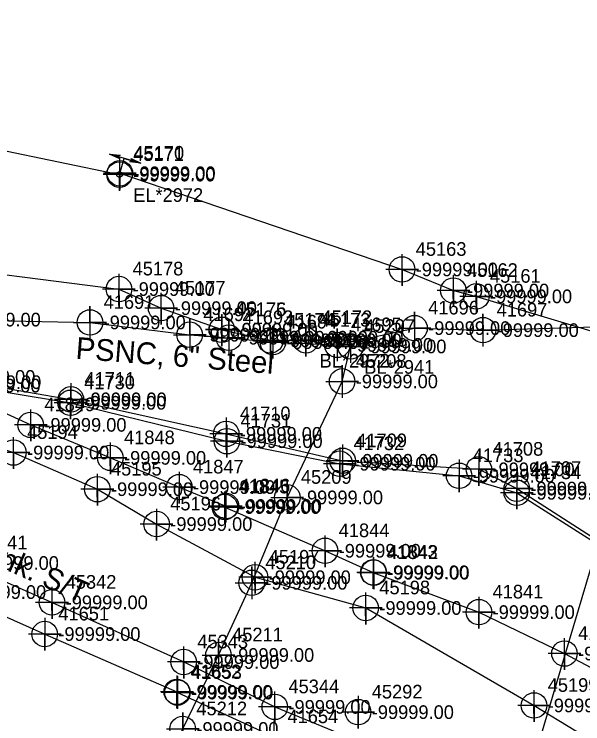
# Model space of a CAD drawing. Extents: x 2083698 to 2094313, y 743246 to 752873.
# Drawn here: x 2093450.4 to 2093554.6, y 743931 to 744061 of the extents above; entities that cross this region are included whole.
import ezdxf

# ---------------------------------------------------------------- set-up
doc = ezdxf.new("R2010")
doc.units = 0
for name, color, linetype in [('COGO Default Chain', 7, 'Continuous'), ('COGO Default Curve', 7, 'Continuous'), ('COGO Default Point Number', 7, 'Continuous'), ('Default Symbol CELL', 7, 'Continuous'), ('Default Symbol Cogo Number', 7, 'Continuous'), ('Exist Property Line', 7, 'Continuous'), ('Exist Property Line Leader', 7, 'Continuous'), ('Exist Right of Way Easement Line', 7, 'Continuous'), ('Exist Right of Way Line', 7, 'Continuous'), ('Exist Right of Way Line Leader', 7, 'Continuous'), ('Exist Right of Way Line Text', 7, 'Continuous'), ('Exist Utilities Gas UG Line SUE LOS B', 7, 'Continuous'), ('Exist Utilities Gas UG Line SUE LOS B Text', 7, 'Continuous'), ('Exist Utilities Power Joint Use Telephone Cogo Elevation', 7, 'Continuous'), ('Exist Utilities Power Joint Use Telephone Cogo Number', 7, 'Continuous'), ('Exist Utilities Power UG Cable SUE LOS C', 7, 'Continuous'), ('Exist Utilities Telephone Change of Service SUE CELL', 7, 'Continuous'), ('Exist Utilities Telephone UG Conduit SUE LOS B', 7, 'Continuous'), ('Exist Utilities Telephone UG Conduit SUE LOS B Text', 7, 'Continuous'), ('Exist Utilities Telephone UG Conduit SUE LOS C', 7, 'Continuous'), ('Exist Utilities TV UG Cable SUE LOS B', 7, 'Continuous'), ('Exist Utilities Water UG Line SUE LOS B', 7, 'Continuous'), ('Old_Level_20', 7, 'Continuous'), ('Scratch_Level_2', 7, 'Continuous'), ('Scratch_Level_3', 7, 'Continuous')]:
    doc.layers.add(name, color=color, linetype=linetype)

msp = doc.modelspace()

# ---------------------------------------------------------------- linework, layer by layer
at = {"layer": 'COGO Default Curve'}
for points in [[(2093461.31, 744004.53), (2093467.31, 744004.53), (2093464.31, 744004.53), (2093464.31, 744007.53), (2093464.31, 744001.53)], [(2093520.8, 744003.49), (2093526.8, 744003.49), (2093523.8, 744003.49), (2093523.8, 744006.49), (2093523.8, 744000.49)], [(2093479.59, 744002.28), (2093485.59, 744002.28), (2093482.59, 744002.28), (2093482.59, 744005.28), (2093482.59, 743999.28)], [(2093533.35, 744003.12), (2093539.35, 744003.12), (2093536.35, 744003.12), (2093536.35, 744006.12), (2093536.35, 744000.12)], [(2093486.77, 744001.73), (2093492.77, 744001.73), (2093489.77, 744001.73), (2093489.77, 744004.73), (2093489.77, 743998.73)], [(2093494.83, 744000.92), (2093500.83, 744000.92), (2093497.83, 744000.92), (2093497.83, 744003.92), (2093497.83, 743997.92)], [(2093506.64, 744000.42), (2093512.64, 744000.42), (2093509.64, 744000.42), (2093509.64, 744003.42), (2093509.64, 743997.42)], [(2093509.09, 744000.13), (2093515.09, 744000.13), (2093512.09, 744000.13), (2093512.09, 744003.13), (2093512.09, 743997.13)], [(2093507.53, 743993.72), (2093513.53, 743993.72), (2093510.53, 743993.72), (2093510.53, 743996.72), (2093510.53, 743990.72)], [(2093497.47, 743972.46), (2093503.47, 743972.46), (2093500.47, 743972.46), (2093500.47, 743975.46), (2093500.47, 743969.46)], [(2093490.95, 743956.81), (2093496.95, 743956.81), (2093493.95, 743956.81), (2093493.95, 743959.81), (2093493.95, 743953.81)], [(2093484.86, 743943.58), (2093490.86, 743943.58), (2093487.86, 743943.58), (2093487.86, 743946.58), (2093487.86, 743940.58)], [(2093478.31, 743930.03), (2093484.31, 743930.03), (2093481.31, 743930.03), (2093481.31, 743933.03), (2093481.31, 743927.03)]]:
    msp.add_lwpolyline(points, dxfattribs=at)
for centre in [(2093464.31, 744004.53), (2093523.8, 744003.49), (2093536.35, 744003.12), (2093482.59, 744002.28), (2093489.77, 744001.73), (2093497.83, 744000.92), (2093509.64, 744000.42), (2093512.09, 744000.13), (2093510.53, 743993.72), (2093500.47, 743972.46), (2093493.95, 743956.81), (2093487.86, 743943.58), (2093481.31, 743930.03)]:
    msp.add_circle(centre, 2.34, dxfattribs=at)
at = {"layer": 'COGO Default Point Number'}
for points in [[(2093456.01, 743950.42), (2093456.01, 743944.42), (2093456.01, 743947.42), (2093459.01, 743947.42), (2093453.01, 743947.42)], [(2093480.23, 743939.82), (2093480.23, 743933.82), (2093480.23, 743936.82), (2093483.23, 743936.82), (2093477.23, 743936.82)], [(2093480.35, 743939.7), (2093480.35, 743933.7), (2093480.35, 743936.7), (2093483.35, 743936.7), (2093477.35, 743936.7)], [(2093513.46, 743936.11), (2093513.46, 743930.11), (2093513.46, 743933.11), (2093516.46, 743933.11), (2093510.46, 743933.11)], [(2093498.01, 743931.59), (2093498.01, 743925.59), (2093498.01, 743928.59), (2093501.01, 743928.59), (2093495.01, 743928.59)]]:
    msp.add_lwpolyline(points, dxfattribs=at)
for centre in [(2093456.01, 743947.42), (2093480.23, 743936.82), (2093480.35, 743936.7), (2093513.46, 743933.11)]:
    msp.add_circle(centre, 2.34, dxfattribs=at)
at = {"layer": 'Exist Property Line Leader'}
for points in [[(2093460.81, 743993.43), (2093460.81, 743987.43), (2093460.81, 743990.43), (2093463.81, 743990.43), (2093457.81, 743990.43)], [(2093460.74, 743992.8), (2093460.74, 743986.8), (2093460.74, 743989.8), (2093463.74, 743989.8), (2093457.74, 743989.8)], [(2093489.28, 743987.11), (2093489.28, 743981.11), (2093489.28, 743984.11), (2093492.28, 743984.11), (2093486.28, 743984.11)], [(2093489.4, 743985.77), (2093489.4, 743979.77), (2093489.4, 743982.77), (2093492.4, 743982.77), (2093486.4, 743982.77)], [(2093510.62, 743982.17), (2093510.62, 743976.17), (2093510.62, 743979.17), (2093513.62, 743979.17), (2093507.62, 743979.17)], [(2093510.1, 743981.63), (2093510.1, 743975.63), (2093510.1, 743978.63), (2093513.1, 743978.63), (2093507.1, 743978.63)], [(2093535.59, 743980.61), (2093535.59, 743974.61), (2093535.59, 743977.61), (2093538.59, 743977.61), (2093532.59, 743977.61)], [(2093531.97, 743979.43), (2093531.97, 743973.43), (2093531.97, 743976.43), (2093534.97, 743976.43), (2093528.97, 743976.43)], [(2093542.54, 743977.08), (2093542.54, 743971.08), (2093542.54, 743974.08), (2093545.54, 743974.08), (2093539.54, 743974.08)], [(2093542.55, 743976.31), (2093542.55, 743970.31), (2093542.55, 743973.31), (2093545.55, 743973.31), (2093539.55, 743973.31)]]:
    msp.add_lwpolyline(points, dxfattribs=at)
for centre in [(2093460.74, 743989.8), (2093460.81, 743990.43), (2093489.28, 743984.11), (2093489.4, 743982.77), (2093510.1, 743978.63), (2093510.62, 743979.17), (2093535.59, 743977.61), (2093531.97, 743976.43), (2093542.54, 743974.08), (2093542.55, 743973.31)]:
    msp.add_circle(centre, 2.34, dxfattribs=at)
at = {"layer": 'Exist Right of Way Line Text'}
for points in [[(2093469.7, 744034.45), (2093469.73, 744028.63), (2093469.72, 744031.63), (2093472.73, 744031.63), (2093466.73, 744031.63)], [(2093469.75, 744034.68), (2093469.78, 744028.87), (2093469.77, 744031.87), (2093472.78, 744031.87), (2093466.78, 744031.87)], [(2093521.49, 744017.06), (2093521.52, 744011.24), (2093521.51, 744014.24), (2093524.52, 744014.24), (2093518.52, 744014.24)], [(2093469.59, 744013.47), (2093469.62, 744007.65), (2093469.6, 744010.65), (2093472.62, 744010.65), (2093466.62, 744010.65)], [(2093530.89, 744013.2), (2093530.92, 744007.38), (2093530.9, 744010.38), (2093533.92, 744010.38), (2093527.92, 744010.38)], [(2093535.1, 744012.13), (2093535.13, 744006.31), (2093535.11, 744009.31), (2093538.13, 744009.31), (2093532.13, 744009.31)], [(2093477.32, 744009.96), (2093477.35, 744004.15), (2093477.33, 744007.15), (2093480.35, 744007.15), (2093474.35, 744007.15)], [(2093488.43, 744005.99), (2093488.47, 744000.18), (2093488.45, 744003.18), (2093491.47, 744003.18), (2093485.47, 744003.18)], [(2093488.45, 744006.02), (2093488.49, 744000.21), (2093488.47, 744003.21), (2093491.49, 744003.21), (2093485.49, 744003.21)], [(2093497.36, 744004.06), (2093497.39, 743998.25), (2093497.37, 744001.25), (2093500.39, 744001.25), (2093494.39, 744001.25)], [(2093503.87, 744004.08), (2093503.9, 743998.26), (2093503.88, 744001.26), (2093506.9, 744001.26), (2093500.9, 744001.26)], [(2093453.42, 743988.57), (2093453.45, 743982.76), (2093453.43, 743985.76), (2093456.45, 743985.76), (2093450.45, 743985.76)], [(2093450.24, 743983.5), (2093450.28, 743977.69), (2093450.26, 743980.69), (2093453.28, 743980.69), (2093447.28, 743980.69)], [(2093468.02, 743982.53), (2093468.05, 743976.71), (2093468.03, 743979.71), (2093471.05, 743979.71), (2093465.05, 743979.71)], [(2093465.63, 743976.79), (2093465.66, 743970.97), (2093465.64, 743973.97), (2093468.66, 743973.97), (2093462.66, 743973.97)], [(2093480.65, 743977.17), (2093480.68, 743971.35), (2093480.66, 743974.35), (2093483.68, 743974.35), (2093477.68, 743974.35)], [(2093488.99, 743973.52), (2093489.03, 743967.7), (2093489.01, 743970.7), (2093492.03, 743970.7), (2093486.03, 743970.7)], [(2093489.19, 743973.7), (2093489.23, 743967.88), (2093489.21, 743970.88), (2093492.23, 743970.88), (2093486.23, 743970.88)], [(2093476.49, 743970.4), (2093476.52, 743964.58), (2093476.5, 743967.58), (2093479.52, 743967.58), (2093473.52, 743967.58)], [(2093507.37, 743965.49), (2093507.4, 743959.68), (2093507.39, 743962.68), (2093510.4, 743962.68), (2093504.4, 743962.68)], [(2093516.21, 743961.55), (2093516.24, 743955.73), (2093516.22, 743958.73), (2093519.24, 743958.73), (2093513.24, 743958.73)], [(2093516.3, 743961.49), (2093516.33, 743955.67), (2093516.31, 743958.67), (2093519.33, 743958.67), (2093513.33, 743958.67)], [(2093494.53, 743960.65), (2093494.57, 743954.83), (2093494.55, 743957.83), (2093497.57, 743957.83), (2093491.57, 743957.83)], [(2093457.32, 743956.05), (2093457.35, 743950.23), (2093457.34, 743953.23), (2093460.35, 743953.23), (2093454.35, 743953.23)], [(2093514.82, 743955.02), (2093514.85, 743949.2), (2093514.83, 743952.2), (2093517.85, 743952.2), (2093511.85, 743952.2)], [(2093535.58, 743954.26), (2093535.61, 743948.44), (2093535.6, 743951.44), (2093538.61, 743951.44), (2093532.61, 743951.44)], [(2093551.24, 743946.66), (2093551.28, 743940.85), (2093551.26, 743943.85), (2093554.28, 743943.85), (2093548.28, 743943.85)], [(2093481.46, 743945.12), (2093481.49, 743939.3), (2093481.47, 743942.3), (2093484.49, 743942.3), (2093478.49, 743942.3)], [(2093498.16, 743936.89), (2093498.19, 743931.07), (2093498.17, 743934.07), (2093501.19, 743934.07), (2093495.19, 743934.07)], [(2093545.68, 743937.14), (2093545.71, 743931.33), (2093545.69, 743934.33), (2093548.71, 743934.33), (2093542.71, 743934.33)]]:
    msp.add_lwpolyline(points, dxfattribs=at)
for centre in [(2093469.73, 744031.63), (2093469.78, 744031.87), (2093521.52, 744014.24), (2093469.62, 744010.65), (2093530.92, 744010.38), (2093535.13, 744009.31), (2093477.35, 744007.15), (2093488.47, 744003.18), (2093488.49, 744003.21), (2093497.39, 744001.25), (2093503.9, 744001.26), (2093453.45, 743985.76), (2093450.28, 743980.69), (2093468.05, 743979.71), (2093480.68, 743974.35), (2093465.66, 743973.97), (2093489.03, 743970.7), (2093489.23, 743970.88), (2093476.52, 743967.58), (2093507.4, 743962.68), (2093516.24, 743958.73), (2093516.33, 743958.67), (2093494.57, 743957.83), (2093457.35, 743953.23), (2093514.85, 743952.2), (2093535.61, 743951.44), (2093551.28, 743943.85), (2093481.49, 743942.3), (2093498.19, 743934.07), (2093545.71, 743934.33)]:
    msp.add_circle(centre, 2.34, dxfattribs=at)
at = {"layer": 'Exist Utilities Gas UG Line SUE LOS B'}
for points in [[(2093323.38, 744021.33), (2093331.21, 744019.7), (2093350.62, 744014.79), (2093373.38, 744010.13), (2093399.82, 744007.04), (2093425.1, 744005.44), (2093437.74, 744005.05), (2093464.31, 744004.53), (2093482.59, 744002.28), (2093489.77, 744001.73), (2093497.83, 744000.92), (2093509.64, 744000.42), (2093523.8, 744003.49), (2093536.35, 744003.12), (2093558.88, 744003.78), (2093591.6, 744006.43), (2093609.23, 744006.13), (2093623.17, 744006.18), (2093646.68, 744010.03)], [(2093461.32, 743888.47), (2093465.7, 743898.08), (2093465.69, 743898.09), (2093473.19, 743913.67), (2093481.31, 743930.03), (2093487.86, 743943.58), (2093493.95, 743956.81), (2093500.47, 743972.46), (2093510.53, 743993.72), (2093512.09, 744000.13)]]:
    msp.add_lwpolyline(points, dxfattribs=at)
at = {"layer": 'Exist Utilities Power UG Cable SUE LOS C'}
msp.add_line((2093454.44, 743617.61), (2093577.14, 744030.24), dxfattribs=at)
at = {"layer": 'Exist Utilities Telephone Change of Service SUE CELL'}
for p, q in [((2093473.61, 744033.72), (2093467.88, 744035.39)), ((2093469.73, 744031.63), (2093470.59, 744034.6)), ((2093470.59, 744034.6), (2093473.61, 744033.72)), ((2093469.73, 744031.63), (2093469.73, 744031.63))]:
    msp.add_line(p, q, dxfattribs=at)
for points in [[(2093467.88, 744035.39), (2093469.87, 744035.17), (2093469.37, 744034.95), (2093469.65, 744034.55)], [(2093473.61, 744033.72), (2093471.62, 744033.94), (2093472.12, 744034.15), (2093471.83, 744034.55)]]:
    msp.add_lwpolyline(points, close=True, dxfattribs=at)
msp.add_circle((2093469.73, 744031.63), 0.517, dxfattribs=at)
at = {"layer": 'Exist Utilities Telephone UG Conduit SUE LOS B'}
for points in [[(2093364.93, 744034.23), (2093390.43, 744022.68), (2093411.08, 744019.64), (2093431.24, 744015.51), (2093469.62, 744010.65), (2093477.35, 744007.15), (2093488.49, 744003.21), (2093488.47, 744003.18), (2093497.39, 744001.25), (2093503.9, 744001.26)], [(2093469.73, 744031.63), (2093469.78, 744031.87), (2093521.52, 744014.24), (2093530.92, 744010.38), (2093535.13, 744009.31), (2093577.89, 743996.45), (2093586.21, 743992.8), (2093598.72, 743985.74), (2093610.19, 743980.91), (2093623.46, 743977.53)], [(2093310.54, 744009.39), (2093322.82, 744005.22), (2093337.8, 744000.12), (2093362.38, 743991.33), (2093380.04, 743987.01), (2093399.67, 743981.23), (2093409.84, 743974.58), (2093429.84, 743965.45), (2093441.05, 743960.44), (2093457.35, 743953.23), (2093481.49, 743942.3), (2093498.19, 743934.07), (2093529.55, 743921.16), (2093547.3, 743911.89), (2093561.14, 743905.22), (2093576.9, 743897.18), (2093595.77, 743886.69), (2093600.65, 743883.85), (2093611.31, 743876.33), (2093624.4, 743867.89), (2093638.39, 743859.54), (2093654.22, 743849.48), (2093714.03, 743810.35)], [(2093369.97, 744004.72), (2093385, 744000.69), (2093397.92, 743998.29), (2093413.93, 743992.46), (2093450.28, 743980.69), (2093465.66, 743973.97), (2093476.52, 743967.58), (2093494.57, 743957.83), (2093514.85, 743952.2), (2093545.71, 743934.33), (2093561.03, 743925.04), (2093571.6, 743918.91), (2093580.4, 743913.71), (2093585.94, 743910.7), (2093593.85, 743907.19), (2093609.85, 743903.54), (2093629.67, 743896.11)], [(2093431.96, 743997.98), (2093437.69, 743992.95), (2093453.45, 743985.76), (2093468.05, 743979.71), (2093480.68, 743974.35), (2093489.23, 743970.88), (2093489.03, 743970.7), (2093507.4, 743962.68), (2093516.24, 743958.73), (2093516.33, 743958.67), (2093535.61, 743951.44), (2093551.28, 743943.85), (2093563.72, 743937.24), (2093578.84, 743929.63), (2093591.46, 743925.91), (2093602.51, 743918.93), (2093614.21, 743910.78), (2093620.35, 743907.59), (2093636.17, 743901.89), (2093642.65, 743900.2), (2093645.84, 743899.58), (2093648.65, 743902.06), (2093648.92, 743905.27)]]:
    msp.add_lwpolyline(points, dxfattribs=at)
at = {"layer": 'Exist Utilities Telephone UG Conduit SUE LOS C'}
msp.add_line((2093327.68, 744061.03), (2093469.73, 744031.63), dxfattribs=at)
at = {"layer": 'Exist Utilities TV UG Cable SUE LOS B'}
for points in [[(2093321.96, 744015.64), (2093330.55, 744013.59), (2093348.11, 744010.53), (2093372.2, 744005.43), (2093386.66, 744001.95), (2093398.6, 743999.59), (2093416.57, 743997.2), (2093427.18, 743995.96), (2093437.83, 743993.58), (2093460.74, 743989.8), (2093489.4, 743982.77), (2093510.1, 743978.63), (2093531.97, 743976.43), (2093542.55, 743973.31), (2093558.15, 743963.42), (2093579.59, 743948.91), (2093591.12, 743940.75), (2093614.89, 743922.71)], [(2093322.23, 744016.47), (2093331.29, 744014.12), (2093348.72, 744011.44), (2093372.64, 744006.81), (2093386.05, 744003.83), (2093398.83, 744000.56), (2093416.4, 743997.85), (2093426.12, 743996.92), (2093436.74, 743994.55), (2093460.81, 743990.43), (2093489.28, 743984.11), (2093510.62, 743979.17), (2093535.59, 743977.61), (2093542.54, 743974.08), (2093559.69, 743963.11), (2093580.89, 743949.9), (2093591.2, 743941.84), (2093615.29, 743923.85)]]:
    msp.add_lwpolyline(points, dxfattribs=at)
at = {"layer": 'Exist Utilities Water UG Line SUE LOS B'}
msp.add_lwpolyline([(2093309.19, 743997.25), (2093330.81, 743991.1), (2093356.56, 743984.1), (2093379.55, 743977.39), (2093396.23, 743971.73), (2093406.3, 743968.8), (2093428.33, 743959.72), (2093438.72, 743955.11), (2093456.01, 743947.42), (2093480.23, 743936.82), (2093480.35, 743936.7), (2093498.01, 743928.59), (2093518.05, 743918.72), (2093537.94, 743908.07), (2093560.07, 743893.77)], dxfattribs=at)

# ---------------------------------------------------------------- texts
at = {"layer": 'COGO Default Chain'}
for p in [(2093440.24, 744003.8), (2093466.81, 744003.28), (2093526.3, 744002.24), (2093538.85, 744001.87), (2093485.09, 744001.03), (2093492.27, 744000.48), (2093500.33, 743999.67), (2093512.14, 743999.17), (2093514.59, 743998.88), (2093513.03, 743992.47), (2093502.97, 743971.21), (2093496.45, 743955.56), (2093490.36, 743942.33), (2093483.81, 743928.78)]:
    msp.add_text('-99999.00', height=2.5, dxfattribs=at).set_placement(p)
at = {"layer": 'Default Symbol CELL'}
for s, p in [('41730', (2093463.24, 743992.3)), ('41711', (2093463.31, 743992.93)), ('41710', (2093491.78, 743986.61)), ('41731', (2093491.9, 743985.27)), ('41732', (2093512.6, 743981.13)), ('41709', (2093513.12, 743981.67)), ('41708', (2093538.09, 743980.11)), ('41733', (2093534.47, 743978.93)), ('41707', (2093545.04, 743976.58)), ('41734', (2093545.05, 743975.81))]:
    msp.add_text(s, height=2.5, dxfattribs=at).set_placement(p)
at = {"layer": 'Default Symbol Cogo Number'}
for p in [(2093439.24, 743993.3), (2093440.33, 743992.33), (2093463.24, 743988.55), (2093463.31, 743989.18), (2093491.78, 743982.86), (2093491.9, 743981.52), (2093513.12, 743977.92), (2093512.6, 743977.38), (2093538.09, 743976.36), (2093534.47, 743975.18), (2093545.04, 743972.83), (2093545.05, 743972.06)]:
    msp.add_text('-99999.00', height=2.5, dxfattribs=at).set_placement(p)
at = {"layer": 'Exist Property Line'}
for p in [(2093441.22, 743953.86), (2093458.51, 743946.17), (2093482.73, 743935.57), (2093482.85, 743935.45), (2093515.96, 743931.86)]:
    msp.add_text('-99999.00', height=2.5, dxfattribs=at).set_placement(p)
at = {"layer": 'Exist Right of Way Easement Line'}
msp.add_text('BL*2941', height=2.5, dxfattribs=at).set_placement((2093514.59, 743995.13))
at = {"layer": 'Exist Right of Way Line'}
for s, p in [('41651', (2093458.51, 743949.92)), ('41652', (2093482.73, 743939.32)), ('41653', (2093482.85, 743939.2)), ('45292', (2093515.96, 743935.61)), ('41654', (2093500.51, 743931.09))]:
    msp.add_text(s, height=2.5, dxfattribs=at).set_placement(p)
at = {"layer": 'Exist Right of Way Line Leader'}
for s, p in [('45171', (2093472.23, 744034.13)), ('45170', (2093472.28, 744034.37)), ('45163', (2093524.02, 744016.74)), ('45178', (2093472.12, 744013.15)), ('45162', (2093533.42, 744012.88)), ('45161', (2093537.63, 744011.81)), ('45177', (2093479.85, 744009.65)), ('45175', (2093490.97, 744005.68)), ('45176', (2093490.99, 744005.71)), ('45174', (2093499.89, 744003.75)), ('45173', (2093506.4, 744003.76)), ('41849', (2093455.95, 743988.26)), ('45194', (2093452.78, 743983.19)), ('41848', (2093470.55, 743982.21)), ('41847', (2093483.18, 743976.85)), ('45195', (2093468.16, 743976.47)), ('41845', (2093491.53, 743973.2)), ('41846', (2093491.73, 743973.38)), ('45196', (2093479.02, 743970.08)), ('41844', (2093509.9, 743965.18)), ('45341', (2093443.55, 743962.94)), ('41843', (2093518.74, 743961.23)), ('41842', (2093518.83, 743961.17)), ('45197', (2093497.07, 743960.33)), ('45342', (2093459.85, 743955.73)), ('45198', (2093517.35, 743954.7)), ('41841', (2093538.11, 743953.94)), ('41840', (2093553.78, 743946.35)), ('45343', (2093483.99, 743944.8)), ('45344', (2093500.69, 743936.57)), ('45199', (2093548.21, 743936.83))]:
    msp.add_text(s, height=2.5, dxfattribs=at).set_placement(p)
at = {"layer": 'Exist Utilities Gas UG Line SUE LOS B Text'}
msp.add_text('PSNC, 6" Steel', height=4, rotation=355.572, dxfattribs=at).set_placement((2093461.59, 743997.89))
at = {"layer": 'Exist Utilities Power Joint Use Telephone Cogo Elevation'}
msp.add_text('-99999.00', height=2.5, dxfattribs=at).set_placement((2093506.73, 744000.48))
at = {"layer": 'Exist Utilities Power Joint Use Telephone Cogo Number'}
msp.add_text('45172', height=2.5, dxfattribs=at).set_placement((2093506.73, 744004.23))
at = {"layer": 'Exist Utilities Telephone UG Conduit SUE LOS B Text'}
msp.add_text('AT&T Corp., Unk. S/T', height=4, rotation=336.1641, dxfattribs=at).set_placement((2093415.27, 743974.01))
at = {"layer": 'Old_Level_20'}
for s, p in [('41691', (2093466.81, 744007.03)), ('41696', (2093526.3, 744005.99)), ('41697', (2093538.85, 744005.62)), ('41692', (2093485.09, 744004.78)), ('41693', (2093492.27, 744004.23)), ('41694', (2093500.33, 744003.42)), ('41695', (2093512.14, 744002.92)), ('45207', (2093514.59, 744002.63)), ('45208', (2093513.03, 743996.22)), ('45209', (2093502.97, 743974.96)), ('45210', (2093496.45, 743959.31)), ('45211', (2093490.36, 743946.08)), ('45212', (2093483.81, 743932.53))]:
    msp.add_text(s, height=2.5, dxfattribs=at).set_placement(p)
at = {"layer": 'Scratch_Level_2'}
for p in [(2093472.23, 744030.38), (2093472.28, 744030.62), (2093524.02, 744012.99), (2093472.12, 744009.4), (2093533.42, 744009.13), (2093537.63, 744008.06), (2093479.85, 744005.9), (2093490.97, 744001.93), (2093490.99, 744001.96), (2093499.89, 744000), (2093506.4, 744000.01), (2093440.19, 743991.7), (2093455.95, 743984.51), (2093452.78, 743979.44), (2093470.55, 743978.46), (2093468.16, 743972.72), (2093483.18, 743973.1), (2093491.53, 743969.45), (2093491.73, 743969.63), (2093479.02, 743966.33), (2093509.9, 743961.43), (2093443.55, 743959.19), (2093518.74, 743957.48), (2093518.83, 743957.42), (2093497.07, 743956.58), (2093459.85, 743951.98), (2093517.35, 743950.95), (2093538.11, 743950.19), (2093553.78, 743942.6), (2093483.99, 743941.05), (2093500.69, 743932.82), (2093548.21, 743933.08)]:
    msp.add_text('-99999.00', height=2.5, dxfattribs=at).set_placement(p)
at = {"layer": 'Scratch_Level_3'}
for s, p in [('EL*2972', (2093472.23, 744026.63)), ('BL*2972', (2093506.4, 743996.26))]:
    msp.add_text(s, height=2.5, dxfattribs=at).set_placement(p)

doc.saveas('drawing.dxf')
